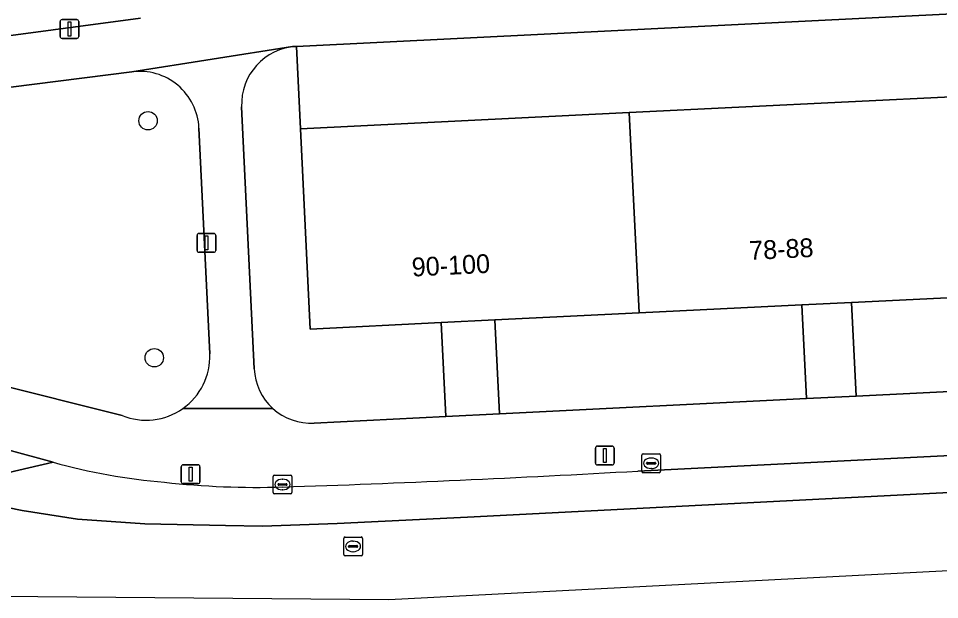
# Model space of a CAD drawing. Extents: x 161084 to 161928, y 385354 to 386522.
# Drawn here: x 161291.02 to 161339.99, y 385354.17 to 385385.06 of the extents above; entities that cross this region are included whole.
import ezdxf

# ---------------------------------------------------------------- set-up
doc = ezdxf.new("R2010")
doc.units = 0
for name, color, linetype in [('IMGEO_Boom', 7, 'Continuous'), ('IMGEO_Fietspad_gesloten', 7, 'Continuous'), ('IMGEO_Groenvoorziening', 7, 'Continuous'), ('IMGEO_Kolk', 7, 'Continuous'), ('IMGEO_Lichtmast', 7, 'Continuous'), ('IMGEO_Pand', 7, 'Continuous'), ('IMGEO_Pand_nummerreeks', 7, 'Continuous'), ('IMGEO_Parkeervlak_open', 7, 'Continuous'), ('IMGEO_Rijbaan_lokaal_gesloten', 7, 'Continuous'), ('IMGEO_Rioolput', 7, 'Continuous'), ('IMGEO_Voetpad_open', 7, 'Continuous')]:
    doc.layers.add(name, color=color, linetype=linetype)

msp = doc.modelspace()

# ---------------------------------------------------------------- linework, layer by layer
at = {"layer": 'IMGEO_Boom'}
for centre in [(161297.911, 385379.619), (161298.24, 385367.022)]:
    msp.add_circle(centre, 0.489, dxfattribs=at)
at = {"layer": 'IMGEO_Fietspad_gesloten'}
msp.add_lwpolyline([(161260.6, 385356.653), (161263.684, 385356.765), (161262.512, 385366.294), (161265.95, 385365.39), (161270.081, 385364.315), (161281.74, 385361.288), (161285.818, 385360.193), (161286.559, 385360.019), (161286.602, 385360.009), (161286.612, 385360.011), (161292.857, 385361.465), (161287.826, 385362.842), (161267.28, 385368.215), (161265.278, 385368.72)], dxfattribs=at)
at = {"layer": 'IMGEO_Groenvoorziening'}
for points in [[(161295.221, 385422.083), (161263.082, 385420.601), (161269.634, 385381.353), (161297.516, 385385.082)], [(161313.485, 385368.889), (161306.536, 385368.548), (161306.013, 385379.195), (161305.797, 385383.566)], [(161297.043, 385382.22), (161273.677, 385379.254), (161267.203, 385378.413)], [(161302.886, 385380.356), (161303.551, 385366.435)], [(161301.195, 385367.223), (161300.617, 385379.231)], [(161266.774, 385371.53), (161275.373, 385369.253), (161296.531, 385363.951)], [(161306.74, 385363.544), (161313.733, 385363.892), (161313.485, 385368.889)]]:
    msp.add_lwpolyline(points, dxfattribs=at)
for points in [[(161349.09, 385365.654), (161348.843, 385370.627), (161341.494, 385370.266), (161335.311, 385369.962), (161335.558, 385364.98)], [(161332.906, 385364.848), (161332.659, 385369.832), (161324.015, 385369.407), (161316.354, 385369.03), (161316.602, 385364.035)]]:
    msp.add_lwpolyline(points, close=True, dxfattribs=at)
for centre, radius, start, end in [((161305.95, 385380.502), 3.068, 92.8674, 182.7257), ((161297.453, 385379.079), 3.168, 2.7509, 97.4365), ((161297.807, 385367.094), 3.39, 305.0233, 2.1785), ((161306.59, 385366.582), 3.042, 182.7611, 227.7956), ((161297.804, 385367.098), 3.395, 247.9716, 305.0248), ((161306.59, 385366.587), 3.046, 227.8538, 272.8187)]:
    msp.add_arc(centre, radius, start, end, dxfattribs=at)
at = {"layer": 'IMGEO_Kolk'}
for p, q in [((161324.157, 385360.988), (161324.157, 385361.84)), ((161324.232, 385361.914), (161325.084, 385361.914)), ((161324.645, 385361.694), (161324.67, 385361.694)), ((161325.158, 385361.84), (161325.158, 385360.988)), ((161324.416, 385361.408), (161324.416, 385361.42)), ((161324.854, 385361.371), (161324.456, 385361.371)), ((161324.459, 385361.457), (161324.857, 385361.457)), ((161324.9, 385361.42), (161324.9, 385361.408)), ((161304.556, 385359.859), (161304.556, 385360.711)), ((161304.631, 385360.785), (161305.483, 385360.785)), ((161305.557, 385360.711), (161305.557, 385359.859)), ((161325.084, 385360.914), (161324.232, 385360.914)), ((161324.668, 385361.134), (161324.643, 385361.134)), ((161304.815, 385360.279), (161304.815, 385360.291)), ((161305.253, 385360.242), (161304.855, 385360.242)), ((161304.858, 385360.328), (161305.256, 385360.328)), ((161305.044, 385360.565), (161305.069, 385360.565)), ((161305.299, 385360.291), (161305.299, 385360.279)), ((161305.483, 385359.785), (161304.631, 385359.785)), ((161305.067, 385360.005), (161305.042, 385360.005))]:
    msp.add_line(p, q, dxfattribs=at)
for points in [[(161324.157, 385360.988), (161324.157, 385361.84)], [(161324.232, 385361.914), (161325.084, 385361.914)], [(161325.158, 385361.84), (161325.158, 385360.988)], [(161304.556, 385359.859), (161304.556, 385360.711)], [(161304.631, 385360.785), (161305.483, 385360.785)], [(161305.557, 385360.711), (161305.557, 385359.859)], [(161325.084, 385360.914), (161324.232, 385360.914)], [(161305.483, 385359.785), (161304.631, 385359.785)]]:
    msp.add_lwpolyline(points, dxfattribs=at)
for centre, radius, start, end in [((161324.234, 385361.838), 0.0765, 91.552, 178.448), ((161324.234, 385361.838), 0.0765, 91.552, 178.448), ((161325.082, 385361.838), 0.0765, 1.552, 88.448), ((161325.082, 385361.838), 0.0765, 1.552, 88.448), ((161324.456, 385361.417), 0.0403, 85.8775, 175.7526), ((161324.453, 385361.407), 0.0366, 178.938, 274.7102), ((161324.857, 385361.414), 0.043, 264.8664, 352.4533), ((161324.861, 385361.419), 0.0386, 1.7309, 96.639), ((161304.633, 385360.709), 0.0765, 91.552, 178.448), ((161304.633, 385360.709), 0.0765, 91.552, 178.448), ((161305.481, 385360.709), 0.0765, 1.552, 88.448), ((161305.481, 385360.709), 0.0765, 1.552, 88.448), ((161324.234, 385360.99), 0.0765, 181.552, 268.448), ((161324.234, 385360.99), 0.0765, 181.552, 268.448), ((161325.082, 385360.99), 0.0765, 271.552, 358.448), ((161325.082, 385360.99), 0.0765, 271.552, 358.448), ((161304.855, 385360.288), 0.0403, 85.8775, 175.7526), ((161304.852, 385360.278), 0.0366, 178.938, 274.7102), ((161305.256, 385360.285), 0.043, 264.8664, 352.4533), ((161305.26, 385360.29), 0.0386, 1.7309, 96.639), ((161304.633, 385359.861), 0.0765, 181.552, 268.448), ((161304.633, 385359.861), 0.0765, 181.552, 268.448), ((161305.481, 385359.861), 0.0765, 271.552, 358.448), ((161305.481, 385359.861), 0.0765, 271.552, 358.448)]:
    msp.add_arc(centre, radius, start, end, dxfattribs=at)
for centre, major_axis, ratio, start_param, end_param in [((161324.644, 385361.414), (-0.387, 0.002), 0.722429, 4.712389, 7.853982), ((161324.669, 385361.414), (-0.39, 0.002), 0.717154, 1.570796, 4.712389), ((161305.043, 385360.285), (-0.387, 0.002), 0.722429, 4.712389, 7.853982), ((161305.068, 385360.285), (-0.39, 0.002), 0.717154, 1.570796, 4.712389)]:
    msp.add_ellipse(centre, major_axis=major_axis, ratio=ratio, start_param=start_param, end_param=end_param, dxfattribs=at)
at = {"layer": 'IMGEO_Lichtmast'}
for p, q in [((161293.237, 385384.097), (161293.237, 385384.897)), ((161293.237, 385384.897), (161293.237, 385384.097)), ((161293.337, 385384.997), (161294.127, 385384.997)), ((161294.127, 385384.997), (161293.337, 385384.997)), ((161294.227, 385384.897), (161294.227, 385384.097)), ((161294.227, 385384.097), (161294.227, 385384.897)), ((161294.127, 385383.997), (161293.337, 385383.997)), ((161293.337, 385383.997), (161294.127, 385383.997)), ((161300.517, 385372.729), (161300.517, 385373.529)), ((161300.517, 385373.529), (161300.517, 385372.729)), ((161300.617, 385373.629), (161301.407, 385373.629)), ((161301.407, 385373.629), (161300.617, 385373.629)), ((161301.507, 385373.529), (161301.507, 385372.729)), ((161301.507, 385372.729), (161301.507, 385373.529)), ((161301.407, 385372.629), (161300.617, 385372.629)), ((161300.617, 385372.629), (161301.407, 385372.629)), ((161321.697, 385361.424), (161321.697, 385362.224)), ((161321.697, 385362.224), (161321.697, 385361.424)), ((161321.797, 385362.324), (161322.587, 385362.324)), ((161322.587, 385362.324), (161321.797, 385362.324)), ((161322.687, 385362.224), (161322.687, 385361.424)), ((161322.687, 385361.424), (161322.687, 385362.224)), ((161299.676, 385360.432), (161299.676, 385361.232)), ((161299.676, 385361.232), (161299.676, 385360.432)), ((161299.776, 385361.332), (161300.566, 385361.332)), ((161300.566, 385361.332), (161299.776, 385361.332)), ((161300.666, 385361.232), (161300.666, 385360.432)), ((161300.666, 385360.432), (161300.666, 385361.232)), ((161322.587, 385361.324), (161321.797, 385361.324)), ((161321.797, 385361.324), (161322.587, 385361.324)), ((161300.566, 385360.332), (161299.776, 385360.332)), ((161299.776, 385360.332), (161300.566, 385360.332))]:
    msp.add_line(p, q, dxfattribs=at)
for points in [[(161293.657, 385384.872), (161293.807, 385384.872), (161293.807, 385384.122), (161293.657, 385384.122), (161293.657, 385384.872)], [(161300.937, 385373.504), (161301.087, 385373.504), (161301.087, 385372.754), (161300.937, 385372.754), (161300.937, 385373.504)], [(161322.117, 385362.199), (161322.267, 385362.199), (161322.267, 385361.449), (161322.117, 385361.449), (161322.117, 385362.199)], [(161300.096, 385361.207), (161300.246, 385361.207), (161300.246, 385360.457), (161300.096, 385360.457), (161300.096, 385361.207)]]:
    msp.add_lwpolyline(points, dxfattribs=at)
for centre, start, end in [((161293.337, 385384.897), 90, 180), ((161293.337, 385384.897), 90, 180), ((161294.127, 385384.897), 0, 90), ((161294.127, 385384.897), 360, 90), ((161293.337, 385384.097), 180, 270), ((161293.337, 385384.097), 180, 270), ((161294.127, 385384.097), 270, 0), ((161294.127, 385384.097), 270, 0), ((161300.617, 385373.529), 90, 180), ((161300.617, 385373.529), 90, 180), ((161301.407, 385373.529), 0, 90), ((161301.407, 385373.529), 360, 90), ((161300.617, 385372.729), 180, 270), ((161300.617, 385372.729), 180, 270), ((161301.407, 385372.729), 270, 0), ((161301.407, 385372.729), 270, 0), ((161321.797, 385362.224), 90, 180), ((161321.797, 385362.224), 90, 180), ((161322.587, 385362.224), 0, 90), ((161322.587, 385362.224), 360, 90), ((161299.776, 385361.232), 90, 180), ((161299.776, 385361.232), 90, 180), ((161300.566, 385361.232), 0, 90), ((161300.566, 385361.232), 360, 90), ((161321.797, 385361.424), 180, 270), ((161321.797, 385361.424), 180, 270), ((161322.587, 385361.424), 270, 0), ((161322.587, 385361.424), 270, 0), ((161299.776, 385360.432), 180, 270), ((161299.776, 385360.432), 180, 270), ((161300.566, 385360.432), 270, 0), ((161300.566, 385360.432), 270, 0)]:
    msp.add_arc(centre, 0.1, start, end, dxfattribs=at)
at = {"layer": 'IMGEO_Pand'}
for points in [[(161332.659, 385369.832), (161335.311, 385369.962), (161341.494, 385370.266), (161340.971, 385380.913), (161323.492, 385380.054), (161324.015, 385369.407)], [(161324.015, 385369.407), (161323.492, 385380.054), (161306.013, 385379.195), (161306.536, 385368.548), (161313.485, 385368.889), (161316.354, 385369.03)]]:
    msp.add_lwpolyline(points, close=True, dxfattribs=at)
at = {"layer": 'IMGEO_Parkeervlak_open'}
msp.add_lwpolyline([(161305.797, 385383.566), (161306.013, 385379.195), (161323.492, 385380.054), (161340.971, 385380.913), (161359.35, 385381.816), (161376.829, 385382.675), (161376.611, 385387.114)], close=True, dxfattribs=at)
at = {"layer": 'IMGEO_Rijbaan_lokaal_gesloten'}
for points in [[(161508.768, 385368.474), (161604.686, 385373.29), (161611.842, 385373.703), (161615.993, 385374.116), (161622.181, 385375.572), (161612.776, 385375.763), (161606.577, 385375.444), (161537.172, 385371.897), (161505.307, 385370.314), (161500.052, 385370.04), (161436.355, 385366.757), (161401.799, 385364.905), (161400.42, 385364.894), (161400.333, 385364.8), (161381.454, 385363.768), (161381.262, 385363.858), (161323.951, 385361)], [(161292.857, 385361.465), (161286.612, 385360.011), (161288.172, 385359.529), (161291.222, 385358.909), (161294.158, 385358.451), (161297.736, 385358.198), (161302.025, 385358.107), (161303.986, 385358.072), (161307.966, 385358.21), (161314.892, 385358.542), (161402.097, 385363.009), (161508.768, 385368.474)], [(161402.333, 385358.921), (161402.264, 385360.078), (161402.097, 385363.009), (161314.892, 385358.542), (161307.966, 385358.21), (161303.986, 385358.072), (161302.025, 385358.107), (161297.736, 385358.198), (161294.158, 385358.451), (161291.222, 385358.909), (161288.172, 385359.529), (161286.612, 385360.011), (161286.602, 385360.009)], [(161252.414, 385356.596), (161252.644, 385354.672), (161310.703, 385354.168), (161370.581, 385357.274), (161370.865, 385357.424)]]:
    msp.add_lwpolyline(points, dxfattribs=at)
for centre, radius, start, end in [((161301.459, 385392.416), 32.124, 254.4686, 265.2346), ((161279.829, 386133.452), 773.711, 271.867793, 273.269138), ((161303.718, 385405.124), 44.991, 263.7123, 271.6933)]:
    msp.add_arc(centre, radius, start, end, dxfattribs=at)
at = {"layer": 'IMGEO_Rioolput'}
for p, q in [((161308.31, 385356.568), (161308.31, 385357.42)), ((161308.385, 385357.494), (161309.237, 385357.494)), ((161308.798, 385357.274), (161308.823, 385357.274)), ((161309.311, 385357.42), (161309.311, 385356.568)), ((161308.569, 385356.988), (161308.569, 385357)), ((161309.007, 385356.951), (161308.609, 385356.951)), ((161308.612, 385357.037), (161309.01, 385357.037)), ((161309.053, 385357), (161309.053, 385356.988)), ((161309.237, 385356.494), (161308.385, 385356.494)), ((161308.821, 385356.714), (161308.796, 385356.714))]:
    msp.add_line(p, q, dxfattribs=at)
for points in [[(161308.31, 385356.568), (161308.31, 385357.42)], [(161308.385, 385357.494), (161309.237, 385357.494)], [(161309.311, 385357.42), (161309.311, 385356.568)], [(161309.237, 385356.494), (161308.385, 385356.494)]]:
    msp.add_lwpolyline(points, dxfattribs=at)
for centre, radius, start, end in [((161308.387, 385357.418), 0.0765, 91.552, 178.448), ((161308.387, 385357.418), 0.0765, 91.552, 178.448), ((161309.235, 385357.418), 0.0765, 1.552, 88.448), ((161309.235, 385357.418), 0.0765, 1.552, 88.448), ((161308.609, 385356.997), 0.0403, 85.8775, 175.7526), ((161308.606, 385356.987), 0.0366, 178.938, 274.7102), ((161309.01, 385356.994), 0.043, 264.8664, 352.4533), ((161309.014, 385356.999), 0.0386, 1.7309, 96.639), ((161308.387, 385356.57), 0.0765, 181.552, 268.448), ((161308.387, 385356.57), 0.0765, 181.552, 268.448), ((161309.235, 385356.57), 0.0765, 271.552, 358.448), ((161309.235, 385356.57), 0.0765, 271.552, 358.448)]:
    msp.add_arc(centre, radius, start, end, dxfattribs=at)
for centre, major_axis, ratio, start_param, end_param in [((161308.797, 385356.994), (-0.387, 0.002), 0.722429, 4.712389, 7.853982), ((161308.822, 385356.994), (-0.39, 0.002), 0.717154, 1.570796, 4.712389)]:
    msp.add_ellipse(centre, major_axis=major_axis, ratio=ratio, start_param=start_param, end_param=end_param, dxfattribs=at)
at = {"layer": 'IMGEO_Voetpad_open'}
for points in [[(161267.203, 385378.413), (161273.677, 385379.254), (161297.043, 385382.22), (161305.585, 385383.564), (161305.797, 385383.566), (161376.611, 385387.114)], [(161297.516, 385385.082), (161269.634, 385381.353), (161266.094, 385380.88)], [(161305.797, 385383.566), (161305.585, 385383.564), (161297.043, 385382.22)], [(161303.551, 385366.435), (161302.886, 385380.356)], [(161300.617, 385379.231), (161301.195, 385367.223)], [(161296.531, 385363.951), (161275.373, 385369.253), (161266.774, 385371.53), (161265.278, 385368.72), (161267.28, 385368.215), (161287.826, 385362.842), (161292.857, 385361.465)], [(161384.799, 385364.954), (161382.349, 385367.312), (161370.582, 385366.726), (161368.003, 385366.597), (161351.676, 385365.783), (161349.09, 385365.654), (161335.558, 385364.98), (161332.906, 385364.848), (161316.602, 385364.035), (161313.733, 385363.892), (161306.74, 385363.544)], [(161304.546, 385364.328), (161299.753, 385364.318)], [(161299.753, 385364.318), (161304.546, 385364.328)], [(161323.951, 385361), (161381.262, 385363.858)]]:
    msp.add_lwpolyline(points, dxfattribs=at)
for points in [[(161335.558, 385364.98), (161335.311, 385369.962), (161332.659, 385369.832), (161332.906, 385364.848)], [(161316.602, 385364.035), (161316.354, 385369.03), (161313.485, 385368.889), (161313.733, 385363.892)]]:
    msp.add_lwpolyline(points, close=True, dxfattribs=at)
for centre, radius, start, end in [((161305.95, 385380.502), 3.068, 92.8674, 182.7257), ((161297.453, 385379.079), 3.168, 2.7509, 97.4365), ((161297.807, 385367.094), 3.39, 305.0233, 2.1785), ((161306.59, 385366.582), 3.042, 182.7611, 227.7956), ((161297.804, 385367.098), 3.395, 247.9716, 305.0248), ((161306.59, 385366.587), 3.046, 227.8538, 272.8187), ((161301.459, 385392.416), 32.124, 254.4686, 265.2346), ((161279.829, 386133.452), 773.711, 271.867793, 273.269138), ((161303.718, 385405.124), 44.991, 263.7123, 271.6933)]:
    msp.add_arc(centre, radius, start, end, dxfattribs=at)

# ---------------------------------------------------------------- texts
at = {"layer": 'IMGEO_Pand_nummerreeks'}
for s, rotation, p in [('78-88', 2.8136, (161329.891, 385372.219)), ('90-100', 2.8129, (161311.953, 385371.337))]:
    msp.add_text(s, height=1, rotation=rotation, dxfattribs=at).set_placement(p)

doc.saveas('drawing.dxf')
